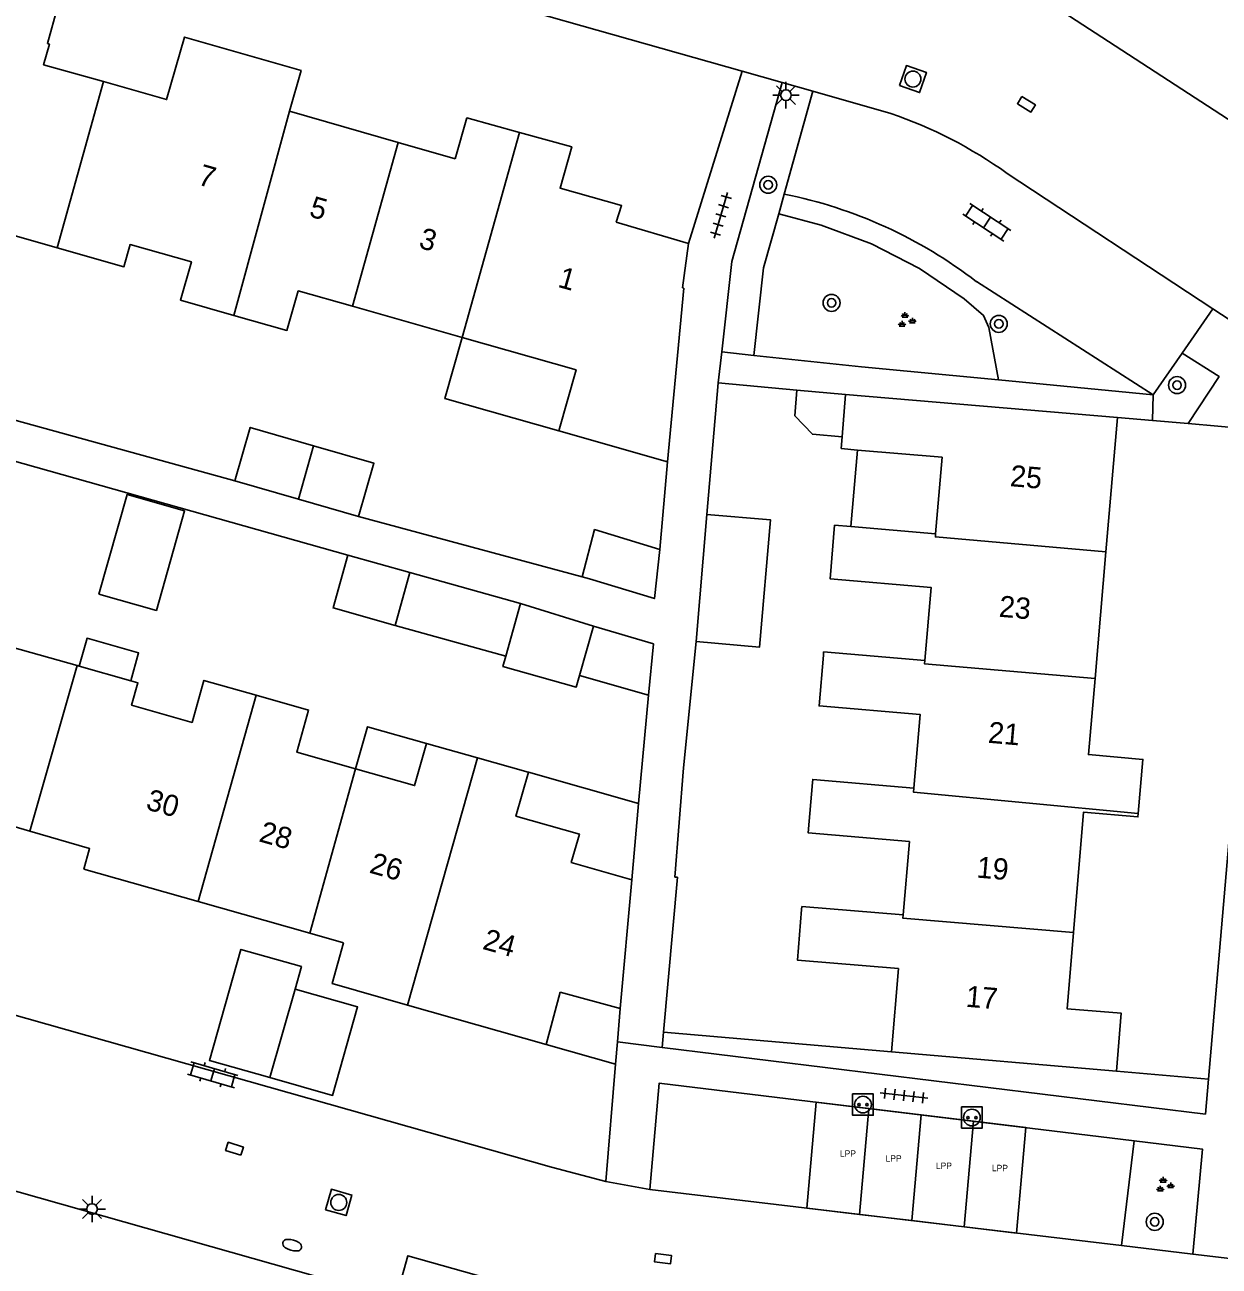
# Model space of a CAD drawing. Extents: x 136000 to 141000, y 400494 to 402006.
# Drawn here: x 137741.1 to 137797.3, y 401652.4 to 401710.8 of the extents above; entities that cross this region are included whole.
import ezdxf

# ---------------------------------------------------------------- set-up
doc = ezdxf.new("R2010")
doc.units = 0
for name, color, linetype in [('bp-grn-parkeervak', 7, 'Continuous'), ('gg-afsc-erfafscheiding', 7, 'Continuous'), ('gg-afsc-hekwerk', 7, 'Continuous'), ('gg-afsc-muur', 7, 'Continuous'), ('gg-anno-huisnummerreeks BGT', 7, 'Continuous'), ('gg-bbg-bijgebouw', 7, 'Continuous'), ('gg-bbg-gedigitaliseerde bebouwing', 7, 'Continuous'), ('gg-bbg-gedigitaliseerde bijgebouw', 7, 'Continuous'), ('gg-bbg-hoofdgebouw', 7, 'Continuous'), ('gg-bbg-luifel en loopbrug', 7, 'Continuous'), ('gg-bbg-tussenscheiding', 7, 'Continuous'), ('gg-knt-verharding', 7, 'Continuous'), ('gg-knt-verharding nz', 7, 'Continuous'), ('gt-grn-groengrens', 7, 'Continuous'), ('gt-grn-weggrens', 7, 'Continuous'), ('gt-symb-boom', 7, 'Continuous'), ('gt-symb-brandkraan', 7, 'Continuous'), ('gt-symb-groenvak', 7, 'Continuous'), ('gt-symb-klinker verharding', 7, 'Continuous'), ('gt-symb-kolk', 7, 'Continuous'), ('gt-symb-kolk center center', 7, 'Continuous'), ('gt-symb-laadpunt elektrisch vervoer', 7, 'Continuous'), ('gt-symb-lichtmast', 7, 'Continuous'), ('gt-symb-rioolschacht', 7, 'Continuous'), ('gt-symb-tegel verharding', 7, 'Continuous'), ('kenmerkpunt laadpunt parkeerplaats', 7, 'Continuous')]:
    doc.layers.add(name, color=color, linetype=linetype)

# ---------------------------------------------------------------- blocks, each defined once
blk = doc.blocks.new('gt0-BOOM')
at = {"layer": 'gt-symb-boom'}
for radius in [0.4, 0.2]:
    blk.add_circle((0, 0), radius, dxfattribs=at)
blk = doc.blocks.new('gt0-LMAST')
at = {"layer": 'gt-symb-lichtmast'}
for p, q in [((-0.005, 0.246), (-0.005, 0.621)), ((-0.182, 0.173), (-0.447, 0.438)), ((0.172, 0.173), (0.437, 0.438)), ((-0.255, -0.004), (-0.63, -0.004)), ((-0.182, -0.181), (-0.447, -0.446)), ((-0.005, -0.254), (-0.005, -0.629)), ((0.437, -0.446), (0.172, -0.181)), ((0.245, -0.004), (0.62, -0.004))]:
    blk.add_line(p, q, dxfattribs=at)
blk.add_circle((-0.005, -0.004), 0.25, dxfattribs=at)
blk = doc.blocks.new('gt0-RS')
at = {"layer": 'gt-symb-rioolschacht'}
blk.add_lwpolyline([(-0.5, -0.5), (0.5, -0.5), (0.5, 0.5), (-0.5, 0.5)], close=True, dxfattribs=at)
blk.add_circle((0, 0), 0.375, dxfattribs=at)
blk = doc.blocks.new('gt0-GRVAK')
at = {"layer": 'gt-symb-groenvak'}
for p, q in [((-0.11, 0.189), (-0.228, 0.24)), ((-0.182, 0.153), (0.088, 0.153)), ((-0.091, 0.211), (-0.156, 0.322)), ((-0.047, 0.214), (-0.047, 0.393)), ((-0.004, 0.211), (0.061, 0.322)), ((0.015, 0.189), (0.133, 0.24)), ((0.262, -0.052), (0.197, 0.059)), ((0.305, -0.049), (0.305, 0.13)), ((0.349, -0.052), (0.414, 0.059)), ((-0.245, -0.228), (-0.363, -0.177)), ((-0.318, -0.264), (-0.047, -0.264)), ((-0.226, -0.206), (-0.291, -0.095)), ((-0.183, -0.203), (-0.183, -0.024)), ((-0.139, -0.206), (-0.074, -0.095)), ((-0.12, -0.228), (-0.002, -0.177)), ((0.243, -0.074), (0.125, -0.023)), ((0.17, -0.11), (0.441, -0.11)), ((0.368, -0.074), (0.486, -0.023))]:
    blk.add_line(p, q, dxfattribs=at)
blk = doc.blocks.new('gt0-KL1')
at = {"layer": 'gt-symb-klinker verharding'}
for p, q in [((-1.15, 0.3), (1.15, 0.3)), ((-1, -0.3), (-1, 0.3)), ((-0.5, 0.3), (-0.5, 0.45)), ((0, -0.3), (0, 0.3)), ((0.5, 0.3), (0.5, 0.45)), ((1, -0.3), (1, 0.3)), ((-1.15, -0.3), (1.15, -0.3)), ((-0.5, -0.45), (-0.5, -0.3)), ((0.5, -0.45), (0.5, -0.3))]:
    blk.add_line(p, q, dxfattribs=at)
blk = doc.blocks.new('gt0-TEG1')
at = {"layer": 'gt-symb-tegel verharding'}
for p, q in [((-1.125, 0), (1.125, 0)), ((-0.9, -0.25), (-0.9, 0.25)), ((-0.45, -0.25), (-0.45, 0.25)), ((0, -0.25), (0, 0.25)), ((0.45, -0.25), (0.45, 0.25)), ((0.9, -0.25), (0.9, 0.25))]:
    blk.add_line(p, q, dxfattribs=at)
blk = doc.blocks.new('gt0-KOLKCC')
at = {"layer": 'gt-symb-kolk center center'}
blk.add_lwpolyline([(-0.375, 0.2), (0.375, 0.2), (0.375, -0.2), (-0.375, -0.2)], close=True, dxfattribs=at)
blk = doc.blocks.new('gt0-LEV')
at = {"layer": 'gt-symb-laadpunt elektrisch vervoer'}
blk.add_lwpolyline([(-0.486, 0.501), (0.486, 0.501), (0.486, -0.499), (-0.486, -0.499)], close=True, dxfattribs=at)
for centre, radius in [((0, 0), 0.393), ((-0.186, 0), 0.0566), ((0.186, 0), 0.0566)]:
    blk.add_circle(centre, radius, dxfattribs=at)
blk = doc.blocks.new('gt0-KOLK')
at = {"layer": 'gt-symb-kolk'}
blk.add_lwpolyline([(0, 0), (0.375, 0), (0.375, 0.4), (-0.375, 0.4), (-0.375, 0), (0, 0)], dxfattribs=at)
blk = doc.blocks.new('gt0-BR')
at = {"layer": 'gt-symb-brandkraan'}
for centre, radius, start, end in [((-0.244, 0), 0.206, 107.56694, 252.43307), ((0.599, -2.664), 3, 106.89205, 107.56694), ((0, -0.691), 0.938, 73.10799, 106.89205), ((-0.599, -2.664), 3, 72.43309, 73.10799), ((0.244, 0), 0.206, 287.56695, 72.43309), ((0.599, 2.664), 3, 252.43307, 253.10797), ((0, 0.691), 0.938, 253.10797, 286.89206), ((-0.599, 2.664), 3, 286.89206, 287.56695)]:
    blk.add_arc(centre, radius, start, end, dxfattribs=at)

msp = doc.modelspace()

# ---------------------------------------------------------------- linework, layer by layer
at = {"layer": 'bp-grn-parkeervak'}
for p, q in [((137777.891, 401655.16), (137778.33, 401660.136)), ((137778.33, 401660.136), (137780.793, 401659.838)), ((137780.355, 401654.867), (137780.793, 401659.838)), ((137780.793, 401659.838), (137783.257, 401659.541)), ((137782.819, 401654.574), (137783.257, 401659.541)), ((137783.257, 401659.541), (137785.72, 401659.243)), ((137785.283, 401654.28), (137785.72, 401659.243)), ((137785.72, 401659.243), (137788.183, 401658.945)), ((137787.746, 401653.987), (137788.183, 401658.945)), ((137777.891, 401655.16), (137780.355, 401654.867)), ((137780.355, 401654.867), (137782.819, 401654.574)), ((137782.819, 401654.574), (137785.283, 401654.28)), ((137785.283, 401654.28), (137787.746, 401653.987))]:
    msp.add_line(p, q, dxfattribs=at)
at = {"layer": 'gg-afsc-erfafscheiding'}
for p, q in [((137772.326, 401700.5), (137774.836, 401708.599)), ((137750.986, 401689.352), (137729.95, 401695.143)), ((137773.185, 401687.77), (137773.721, 401693.951)), ((137794.139, 401692.186), (137792.49, 401692.33)), ((137795.819, 401692.04), (137794.139, 401692.186)), ((137756.296, 401685.85), (137735.561, 401691.69)), ((137770.967, 401686.127), (137771.34, 401690.237)), ((137756.8, 401687.669), (137767.324, 401684.841)), ((137771.151, 401663.438), (137771.088, 401662.715)), ((137792.45, 401661.6), (137796.771, 401661.23))]:
    msp.add_line(p, q, dxfattribs=at)
at = {"layer": 'gg-afsc-hekwerk'}
msp.add_line((137799.384, 401691.73), (137795.819, 401692.04), dxfattribs=at)
at = {"layer": 'gg-afsc-muur'}
for p, q in [((137773.721, 401693.951), (137777.419, 401693.617)), ((137769.968, 401674.179), (137770.445, 401679.274)), ((137771.151, 401663.438), (137781.87, 401662.51))]:
    msp.add_line(p, q, dxfattribs=at)
at = {"layer": 'gg-bbg-bijgebouw'}
msp.add_line((137777.419, 401693.617), (137779.71, 401693.41), dxfattribs=at)
for points in [[(137770.967, 401686.127), (137767.905, 401687.055), (137767.324, 401684.841)], [(137770.967, 401686.127), (137770.72, 401683.811), (137767.658, 401684.739), (137767.324, 401684.841)]]:
    msp.add_lwpolyline(points, dxfattribs=at)
at = {"layer": 'gg-bbg-gedigitaliseerde bebouwing'}
for p, q in [((137761.671, 401696.089), (137756.516, 401697.552)), ((137771.34, 401690.237), (137766.22, 401691.691)), ((137779.542, 401691.417), (137779.495, 401690.863)), ((137780.263, 401690.797), (137779.495, 401690.863)), ((137779.955, 401687.196), (137783.94, 401686.856)), ((137743.564, 401680.665), (137743.67, 401680.635)), ((137743.67, 401680.635), (137746.089, 401679.949)), ((137760, 401677.004), (137762.392, 401676.326)), ((137762.392, 401676.326), (137764.785, 401675.648)), ((137764.785, 401675.648), (137764.79, 401675.647)), ((137769.109, 401664.549), (137769.649, 401670.599)), ((137777.648, 401669.347), (137782.411, 401668.941))]:
    msp.add_line(p, q, dxfattribs=at)
for points in [[(137742.635, 401700.301), (137739.819, 401701.1), (137740.132, 401702.204), (137734.768, 401703.726)], [(137750.934, 401697.126), (137748.429, 401697.837), (137748.941, 401699.639), (137746.064, 401700.455), (137745.768, 401699.412), (137742.635, 401700.301)], [(137756.516, 401697.552), (137753.966, 401698.275), (137753.438, 401696.416), (137750.934, 401697.126)], [(137766.22, 401691.691), (137767.036, 401694.567), (137761.671, 401696.089)], [(137783.94, 401686.856), (137784.248, 401690.457), (137780.263, 401690.797)], [(137783.431, 401680.898), (137783.725, 401684.34), (137778.979, 401684.745), (137779.191, 401687.261), (137779.955, 401687.196)], [(137735.555, 401683.94), (137737.997, 401683.248), (137737.445, 401681.299), (137740.215, 401680.514), (137740.504, 401681.532), (137743.564, 401680.665)], [(137782.92, 401674.909), (137783.215, 401678.361), (137778.46, 401678.767), (137778.663, 401681.155)], [(137778.663, 401681.155), (137778.676, 401681.304), (137783.431, 401680.898)], [(137746.089, 401679.949), (137746.431, 401679.852), (137746.132, 401678.797), (137748.976, 401677.992), (137749.535, 401679.967), (137751.995, 401679.27)], [(137751.995, 401679.27), (137754.455, 401678.573), (137753.894, 401676.594), (137756.666, 401675.808)], [(137756.666, 401675.808), (137759.438, 401675.023), (137760, 401677.004)], [(137769.649, 401670.599), (137766.81, 401671.408), (137767.19, 401672.74), (137764.204, 401673.592), (137764.79, 401675.647)], [(137782.411, 401668.941), (137782.705, 401672.393), (137777.95, 401672.799), (137778.152, 401675.166)], [(137778.152, 401675.166), (137778.165, 401675.315), (137782.92, 401674.909)]]:
    msp.add_lwpolyline(points, dxfattribs=at)
at = {"layer": 'gg-bbg-gedigitaliseerde bijgebouw'}
for p, q in [((137753.983, 401688.484), (137750.986, 401689.352)), ((137756.8, 401687.669), (137753.983, 401688.484)), ((137772.675, 401681.791), (137773.185, 401687.77)), ((137756.296, 401685.85), (137759.22, 401685.032)), ((137759.22, 401685.032), (137764.421, 401683.576)), ((137764.421, 401683.576), (137763.728, 401681.1)), ((137763.728, 401681.1), (137758.527, 401682.556)), ((137767.195, 401680.195), (137767.854, 401682.521)), ((137770.445, 401679.274), (137767.195, 401680.195))]:
    msp.add_line(p, q, dxfattribs=at)
for points in [[(137779.542, 401691.417), (137778.147, 401691.535), (137777.317, 401692.408), (137777.419, 401693.617)], [(137750.986, 401689.352), (137751.711, 401691.857), (137754.684, 401690.996)], [(137754.684, 401690.996), (137757.526, 401690.174), (137756.8, 401687.669)], [(137773.185, 401687.77), (137776.174, 401687.515), (137775.664, 401681.536), (137772.675, 401681.791)], [(137758.527, 401682.556), (137755.603, 401683.374), (137756.296, 401685.85)], [(137767.854, 401682.521), (137770.672, 401681.686), (137770.445, 401679.274)]]:
    msp.add_lwpolyline(points, dxfattribs=at)
at = {"layer": 'gg-bbg-hoofdgebouw'}
for p, q in [((137753.551, 401706.723), (137758.668, 401705.258)), ((137758.668, 401705.258), (137761.35, 401704.49)), ((137768.92, 401701.501), (137772.326, 401700.5)), ((137772.326, 401700.5), (137772.039, 401698.413)), ((137772.093, 401698.397), (137771.34, 401690.237)), ((137772.039, 401698.413), (137772.093, 401698.397)), ((137792.49, 401692.33), (137779.71, 401693.41)), ((137791.948, 401686.013), (137792.49, 401692.33)), ((137791.437, 401680.057), (137791.948, 401686.013)), ((137749.261, 401669.573), (137743.88, 401671.1)), ((137754.508, 401668.084), (137749.261, 401669.573)), ((137777.648, 401669.347), (137777.636, 401669.198)), ((137756.101, 401667.632), (137754.508, 401668.084)), ((137766.289, 401665.308), (137765.629, 401662.855)), ((137766.289, 401665.308), (137769.109, 401664.549)), ((137765.629, 401662.855), (137759.102, 401664.707)), ((137781.87, 401662.51), (137792.45, 401661.6))]:
    msp.add_line(p, q, dxfattribs=at)
for points in [[(137744.804, 401708.116), (137741.994, 401708.907), (137742.265, 401709.87), (137742.169, 401709.897), (137742.664, 401711.659), (137739.883, 401712.44)], [(137744.804, 401708.116), (137747.773, 401707.266), (137748.615, 401710.205), (137754.099, 401708.635), (137753.551, 401706.723)], [(137764.365, 401705.725), (137761.9, 401706.41), (137761.35, 401704.49)], [(137768.92, 401701.501), (137769.17, 401702.29), (137766.28, 401703.11), (137766.83, 401705.04), (137764.365, 401705.725)], [(137793.464, 401673.708), (137793.69, 401676.25), (137791.13, 401676.48), (137791.437, 401680.057)], [(137738.119, 401672.775), (137738.398, 401673.735), (137741.341, 401672.879)], [(137790.422, 401668.116), (137790.9, 401673.78), (137793.45, 401673.55), (137793.464, 401673.708)], [(137741.341, 401672.879), (137744.159, 401672.06), (137743.88, 401671.1)], [(137777.636, 401669.198), (137777.44, 401666.82), (137782.19, 401666.42), (137781.87, 401662.51)], [(137792.45, 401661.6), (137792.67, 401664.32), (137790.12, 401664.53), (137790.422, 401668.116)], [(137759.102, 401664.707), (137755.556, 401665.713), (137756.101, 401667.632)]]:
    msp.add_lwpolyline(points, dxfattribs=at)
at = {"layer": 'gg-bbg-luifel en loopbrug'}
for p, q in [((137780.263, 401690.797), (137779.955, 401687.196)), ((137767.854, 401682.521), (137764.421, 401683.576)), ((137764.79, 401675.647), (137769.968, 401674.179)), ((137769.649, 401670.599), (137769.968, 401674.179)), ((137753.816, 401665.455), (137752.636, 401661.297)), ((137769.109, 401664.549), (137768.98, 401662.974)), ((137765.629, 401662.855), (137768.894, 401661.929)), ((137768.98, 401662.974), (137768.894, 401661.929))]:
    msp.add_line(p, q, dxfattribs=at)
for points in [[(137766.22, 401691.691), (137760.855, 401693.215), (137761.671, 401696.089)], [(137744.598, 401684.022), (137747.298, 401683.257), (137748.625, 401687.941), (137745.925, 401688.706), (137744.598, 401684.022)], [(137743.67, 401680.635), (137744.041, 401681.946), (137746.46, 401681.26), (137746.089, 401679.949)], [(137763.728, 401681.1), (137763.594, 401680.622), (137767.044, 401679.656), (137767.195, 401680.195)], [(137756.666, 401675.808), (137757.228, 401677.79), (137760, 401677.004)], [(137752.636, 401661.297), (137749.793, 401662.103), (137751.275, 401667.325), (137754.118, 401666.519), (137753.816, 401665.455)], [(137753.816, 401665.455), (137756.76, 401664.619), (137755.58, 401660.461), (137752.636, 401661.297)]]:
    msp.add_lwpolyline(points, dxfattribs=at)
at = {"layer": 'gg-bbg-tussenscheiding'}
for p, q in [((137742.635, 401700.301), (137744.804, 401708.116)), ((137750.934, 401697.126), (137753.551, 401706.723)), ((137761.671, 401696.089), (137764.365, 401705.725)), ((137756.516, 401697.552), (137758.668, 401705.258)), ((137779.71, 401693.41), (137779.542, 401691.417)), ((137753.983, 401688.484), (137754.684, 401690.996)), ((137758.527, 401682.556), (137759.22, 401685.032)), ((137743.564, 401680.665), (137741.341, 401672.879)), ((137749.261, 401669.573), (137751.995, 401679.27)), ((137759.102, 401664.707), (137762.392, 401676.326)), ((137754.508, 401668.084), (137756.666, 401675.808))]:
    msp.add_line(p, q, dxfattribs=at)
for points in [[(137783.94, 401686.856), (137783.928, 401686.71), (137791.948, 401686.013)], [(137783.431, 401680.898), (137783.418, 401680.746), (137791.437, 401680.057)], [(137782.92, 401674.909), (137782.903, 401674.714), (137793.464, 401673.708)], [(137782.411, 401668.941), (137782.399, 401668.795), (137790.422, 401668.116)]]:
    msp.add_lwpolyline(points, dxfattribs=at)
at = {"layer": 'gg-knt-verharding'}
for p, q in [((137774.836, 401708.599), (137776.727, 401708.064)), ((137776.727, 401708.064), (137778.164, 401707.657)), ((137778.164, 401707.657), (137776.823, 401702.829)), ((137794.178, 401693.39), (137785.863, 401698.71)), ((137796.977, 401697.434), (137795.53, 401695.343)), ((137799.72, 401695.63), (137796.977, 401697.434)), ((137773.883, 401695.408), (137773.721, 401693.951)), ((137795.53, 401695.343), (137794.178, 401693.39)), ((137796.771, 401661.23), (137799.384, 401691.73)), ((137768.894, 401661.929), (137768.44, 401656.42)), ((137792.685, 401653.399), (137793.284, 401658.328)), ((137768.44, 401656.42), (137770.5, 401656.04)), ((137758.557, 401650.901), (137739.222, 401656.369)), ((137796.04, 401653), (137792.685, 401653.399)), ((137798.04, 401652.76), (137796.04, 401653))]:
    msp.add_line(p, q, dxfattribs=at)
for points in [[(137720.141, 401724.62), (137722.44, 401723.58), (137724.94, 401722.72), (137774.836, 401708.599)], [(137776.727, 401708.064), (137774.355, 401699.656), (137773.883, 401695.408)], [(137795.53, 401695.343), (137797.272, 401694.247), (137795.819, 401692.04)], [(137772.675, 401681.791), (137772.085, 401675.852), (137771.681, 401670.721), (137771.795, 401670.713), (137771.151, 401663.438)], [(137768.44, 401656.42), (137765.88, 401657.09), (137693.61, 401677.552)], [(137771.088, 401662.715), (137796.63, 401659.58), (137796.771, 401661.23)], [(137770.5, 401656.04), (137770.94, 401661.03), (137793.284, 401658.328)], [(137793.284, 401658.328), (137796.49, 401657.94), (137796.04, 401653)], [(137758.557, 401650.901), (137759.129, 401652.924), (137762.845, 401651.874), (137762.273, 401649.849)]]:
    msp.add_lwpolyline(points, dxfattribs=at)
msp.add_arc((137772.447, 401681.245), 22.023, 52.4694, 78.53863, dxfattribs=at)
at = {"layer": 'gg-knt-verharding nz'}
for p, q in [((137803.092, 401702.829), (137788.979, 401712.024)), ((137778.164, 401707.657), (137781.832, 401706.619)), ((137787.3, 401703.8), (137796.977, 401697.434)), ((137792.685, 401653.399), (137770.5, 401656.04))]:
    msp.add_line(p, q, dxfattribs=at)
msp.add_arc((137775.001, 401686.655), 21.1, 54.34444, 71.10927, dxfattribs=at)
at = {"layer": 'gt-grn-groengrens'}
for p, q in [((137776.561, 401701.899), (137776.823, 401702.829)), ((137775.388, 401695.247), (137773.883, 401695.408)), ((137794.178, 401693.39), (137786.893, 401694.089)), ((137794.178, 401693.39), (137794.139, 401692.186))]:
    msp.add_line(p, q, dxfattribs=at)
for points in [[(137775.388, 401695.247), (137775.846, 401699.365), (137776.561, 401701.899)], [(137776.561, 401701.899), (137778.556, 401701.361), (137780.931, 401700.481), (137783.182, 401699.321), (137785.278, 401697.899), (137786.2, 401697.12), (137786.445, 401696.557), (137786.893, 401694.089)], [(137786.893, 401694.089), (137780.448, 401694.707), (137775.388, 401695.247)]]:
    msp.add_lwpolyline(points, dxfattribs=at)
at = {"layer": 'gt-grn-weggrens'}
msp.add_line((137768.98, 401662.974), (137771.088, 401662.715), dxfattribs=at)

# ---------------------------------------------------------------- block references
at = {"layer": 'gt-symb-boom'}
for p in [(137776.068, 401703.265), (137779.049, 401697.713), (137786.91, 401696.726), (137795.294, 401693.849), (137794.244, 401654.518)]:
    msp.add_blockref('gt0-BOOM', p, dxfattribs=at)
at = {"layer": 'gt-symb-brandkraan', "rotation": -15.787947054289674}
msp.add_blockref('gt0-BR', (137753.683, 401653.421), dxfattribs=at)
at = {"layer": 'gt-symb-groenvak'}
for p in [(137782.543, 401696.886), (137794.689, 401656.236)]:
    msp.add_blockref('gt0-GRVAK', p, dxfattribs=at)
at = {"layer": 'gt-symb-klinker verharding'}
for p, rotation in [((137786.354, 401701.498), -33.16559931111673), ((137749.945, 401661.43), 163.8657954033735)]:
    msp.add_blockref('gt0-KL1', p, dxfattribs=dict(at, rotation=rotation))
at = {"layer": 'gt-symb-kolk', "rotation": -6.833672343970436}
msp.add_blockref('gt0-KOLK', (137771.099, 401652.587), dxfattribs=at)
at = {"layer": 'gt-symb-kolk center center'}
for p, rotation in [((137788.21, 401707.048), -31.798912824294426), ((137750.971, 401657.954), 162.23567662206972)]:
    msp.add_blockref('gt0-KOLKCC', p, dxfattribs=dict(at, rotation=rotation))
at = {"layer": 'gt-symb-laadpunt elektrisch vervoer'}
for p in [(137780.525, 401660.027), (137785.648, 401659.42)]:
    msp.add_blockref('gt0-LEV', p, dxfattribs=at)
at = {"layer": 'gt-symb-lichtmast'}
for p in [(137776.908, 401707.479), (137744.277, 401655.124)]:
    msp.add_blockref('gt0-LMAST', p, dxfattribs=at)
at = {"layer": 'gt-symb-rioolschacht'}
for p, rotation in [((137782.875, 401708.234), -19.03307980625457), ((137755.873, 401655.429), -15.843082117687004)]:
    msp.add_blockref('gt0-RS', p, dxfattribs=dict(at, rotation=rotation))
at = {"layer": 'gt-symb-tegel verharding'}
for p, rotation in [((137773.841, 401701.827), -106.38630566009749), ((137782.455, 401660.454), -6.606034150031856)]:
    msp.add_blockref('gt0-TEG1', p, dxfattribs=dict(at, rotation=rotation))

# ---------------------------------------------------------------- texts
at = {"layer": 'gg-anno-huisnummerreeks BGT'}
for s, rotation, p in [('7', 344, (137749.197, 401703.289)), ('5', 344, (137754.434, 401701.789)), ('3', 344, (137759.586, 401700.314)), ('1', 344.2, (137766.132, 401698.474)), ('25', 355.1, (137787.418, 401689.1)), ('23', 355.1, (137786.892, 401682.963)), ('21', 355.1, (137786.383, 401677.038)), ('30', 344.2, (137746.76, 401673.92)), ('28', 344.2, (137752.074, 401672.412)), ('26', 344.2, (137757.267, 401670.939)), ('19', 355.2, (137785.846, 401670.701)), ('24', 344.2, (137762.59, 401667.355)), ('17', 355.2, (137785.335, 401664.631))]:
    msp.add_text(s, height=1, rotation=rotation, dxfattribs=at).set_placement(p)
at = {"layer": 'kenmerkpunt laadpunt parkeerplaats'}
for p in [(137779.439, 401657.579), (137781.585, 401657.347), (137783.95, 401657.005), (137786.587, 401656.898)]:
    msp.add_text('LPP', height=0.3, dxfattribs=at).set_placement(p)

doc.saveas('drawing.dxf')
